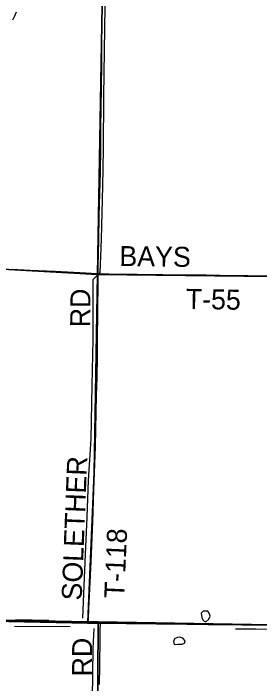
# Model space of a CAD drawing. Extents: x 1443599 to 1910620, y 1028088 to 1361369.
# Drawn here: x 1656117 to 1659809, y 1186397 to 1196448 of the extents above; entities that cross this region are included whole.
import ezdxf

# ---------------------------------------------------------------- set-up
doc = ezdxf.new("R2010")
doc.units = 0
for name, color, linetype in [('GM_X_Minor_Lake', 7, 'Continuous'), ('GM_X_Minor_River', 7, 'Continuous'), ('GM_X_Section', 7, 'Continuous'), ('GM_X_Township', 7, 'Continuous'), ('GM_X_Township_Road', 7, 'Continuous'), ('GM_X_Township_Road_Text', 7, 'Continuous')]:
    doc.layers.add(name, color=color, linetype=linetype)

msp = doc.modelspace()

# ---------------------------------------------------------------- linework, layer by layer
at = {"layer": 'GM_X_Minor_Lake'}
msp.add_line((1658585, 1186987), (1658649, 1186989), dxfattribs=at)
for points in [[(1659005, 1187485), (1658963, 1187481), (1658933, 1187451), (1658943, 1187389), (1658959, 1187355), (1658979, 1187333), (1659001, 1187323)], [(1659001, 1187323), (1659048, 1187363), (1659070, 1187409), (1659059, 1187442), (1659033, 1187482), (1659005, 1187485)], [(1658649, 1186989), (1658683, 1187001), (1658691, 1187039), (1658657, 1187077), (1658613, 1187093), (1658577, 1187087), (1658531, 1187069), (1658517, 1187029), (1658529, 1186985), (1658585, 1186987)]]:
    msp.add_lwpolyline(points, dxfattribs=at)
at = {"layer": 'GM_X_Minor_River'}
for points in [[(1657507, 1198817), (1657512, 1197866), (1657503, 1197511), (1657485, 1196221), (1657470, 1195208), (1657463, 1194410), (1657452, 1193856), (1657431, 1193062), (1657412, 1192557), (1657309, 1192451), (1657307, 1191558), (1657295, 1190870), (1657278, 1190066), (1657240, 1189442), (1657217, 1188895), (1657197, 1188449), (1657178, 1187982), (1657154, 1187380)], [(1656161, 1196466), (1656133, 1196406), (1656105, 1196348)], [(1656152, 1187359), (1656649, 1187350)], [(1656134, 1187259), (1656969, 1187252)], [(1657302, 1185900), (1657302, 1186168), (1657313, 1186923), (1657328, 1187221)], [(1661559, 1187174), (1660789, 1187188), (1659753, 1187213), (1659450, 1187214)]]:
    msp.add_lwpolyline(points, dxfattribs=at)
at = {"layer": 'GM_X_Section'}
for points in [[(1652183, 1197976), (1657466, 1197732), (1657376, 1192533), (1654529, 1192693), (1652172, 1192704)], [(1662692, 1197703), (1662664, 1192472), (1657376, 1192533), (1657466, 1197732)], [(1652172, 1192704), (1654529, 1192693), (1657376, 1192533), (1657329, 1189561), (1657231, 1187325), (1652097, 1187429)], [(1657376, 1192533), (1662664, 1192472), (1662555, 1187233), (1657389, 1187325), (1657231, 1187325), (1657329, 1189561)], [(1652097, 1187429), (1657231, 1187325), (1657389, 1187325), (1657359, 1182248), (1652065, 1182393)], [(1657389, 1187325), (1662555, 1187233), (1662701, 1187227), (1662627, 1182251), (1657359, 1182248)]]:
    msp.add_lwpolyline(points, close=True, dxfattribs=at)
at = {"layer": 'GM_X_Township'}
for points in [[(1660071, 1187272), (1657360, 1187302), (1657230, 1187303), (1653683, 1187378), (1652542, 1187409), (1652089, 1187416), (1652172, 1192687), (1652178, 1194822), (1652187, 1197969), (1652227, 1203290), (1652246, 1204738), (1652264, 1206052), (1652289, 1207897), (1652295, 1208362), (1652299, 1208613), (1652365, 1213513)], [(1651997, 1177026), (1652055, 1182420), (1652079, 1184504), (1652084, 1185148), (1652088, 1187226), (1652089, 1187416), (1652542, 1187409), (1653683, 1187378), (1657230, 1187303), (1657360, 1187302), (1660071, 1187272)]]:
    msp.add_lwpolyline(points, dxfattribs=at)
at = {"layer": 'GM_X_Township_Road'}
for points in [[(1657389, 1192547), (1657389, 1192562), (1657389, 1192661), (1657396, 1193038), (1657404, 1193416), (1657420, 1193908), (1657424, 1194056), (1657429, 1194433), (1657430, 1194696), (1657433, 1195057), (1657438, 1195319), (1657442, 1195713), (1657444, 1196075), (1657450, 1196354), (1657457, 1196731), (1657460, 1196961), (1657471, 1197470), (1657474, 1197683), (1657475, 1197744)], [(1656103, 1192611), (1656366, 1192599), (1656743, 1192580), (1657202, 1192556), (1657366, 1192547), (1657389, 1192547)], [(1657243, 1187324), (1657244, 1187361), (1657250, 1187525), (1657269, 1187918), (1657282, 1188230), (1657306, 1188821), (1657323, 1189296), (1657347, 1189952), (1657353, 1190215), (1657365, 1190724), (1657371, 1190986), (1657376, 1191298), (1657380, 1191544), (1657384, 1191988), (1657390, 1192414), (1657389, 1192547)], [(1657389, 1192547), (1657546, 1192542), (1657973, 1192536), (1658744, 1192527), (1659007, 1192525), (1659220, 1192521), (1659631, 1192516), (1659992, 1192511), (1660632, 1192507), (1661272, 1192501), (1661485, 1192498), (1661961, 1192495), (1662257, 1192494), (1662454, 1192494), (1662651, 1192491), (1662715, 1192490)], [(1653761, 1187373), (1653830, 1187372), (1653994, 1187369), (1654388, 1187362), (1654634, 1187359), (1654913, 1187354), (1655111, 1187352), (1655340, 1187349), (1656046, 1187340), (1656309, 1187337), (1656653, 1187332), (1657212, 1187324), (1657243, 1187324)], [(1657243, 1187324), (1657423, 1187319)], [(1657410, 1186383), (1657415, 1186662), (1657419, 1187088), (1657420, 1187220), (1657422, 1187285), (1657423, 1187319)], [(1657423, 1187319), (1657606, 1187314), (1657868, 1187309), (1658065, 1187304), (1658196, 1187302), (1658393, 1187297), (1658754, 1187290), (1659033, 1187284), (1659246, 1187282), (1659542, 1187277), (1660002, 1187273), (1660082, 1187271)]]:
    msp.add_lwpolyline(points, dxfattribs=at)

# ---------------------------------------------------------------- texts
at = {"layer": 'GM_X_Township_Road_Text'}
for s, rotation, p in [('BAYS', 359.229, (1657705, 1192660)), ('RD', 89.5118, (1657268, 1191740)), ('T-55', 358.9364, (1658700, 1192018)), ('SOLETHER', 87.7198, (1657140, 1187640)), ('T-118', 87.4731, (1657778, 1187671)), ('RD', 90, (1657298, 1186505))]:
    msp.add_text(s, height=300, rotation=rotation, dxfattribs=at).set_placement(p)

doc.saveas('drawing.dxf')
